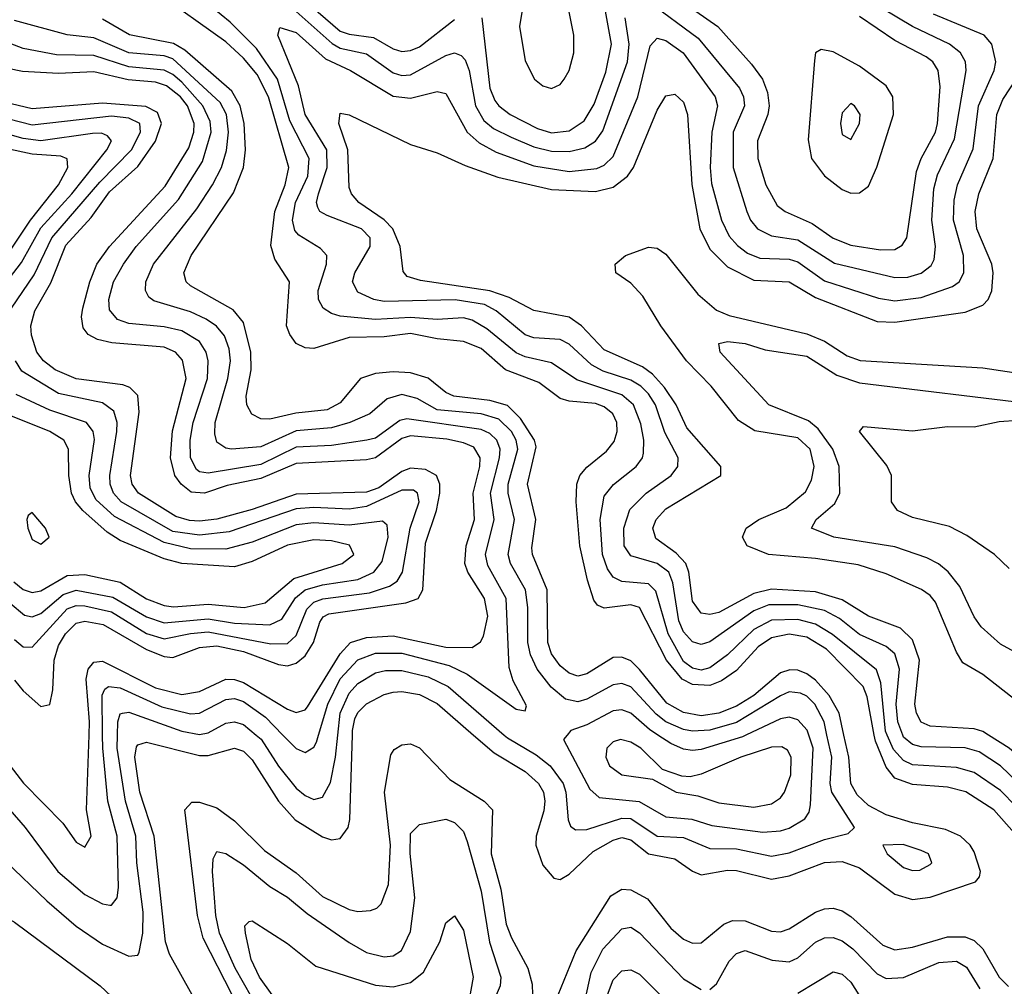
# Model space of a CAD drawing. Header units: inches. Extents: x 990535 to 1117859, y 769386 to 892122.
# Tile 791 of 1056: x 1045462 to 1047699, y 859429 to 861626. Entities that reach past the tile are written whole.
import ezdxf

# ---------------------------------------------------------------- set-up
doc = ezdxf.new("R2010")
doc.units = ezdxf.units.IN
doc.header["$MEASUREMENT"] = 0
doc.layers.add('B0845', color=7, linetype='Continuous')
doc.layers.add('B0846', color=7, linetype='Continuous')

msp = doc.modelspace()

# ---------------------------------------------------------------- linework, layer by layer
at = {"layer": 'B0845', "color": 5}
for points, elevation in [([(1045043.4, 860000), (1045050, 859991.3), (1045070, 859978), (1045130, 859977.3), (1045150, 859972.7), (1045170, 859954.3), (1045224.7, 859850), (1045243.1, 859830), (1045390, 859743.7), (1045430, 859712.8), (1045523.1, 859623.1), (1045590, 859566), (1045650, 859524.6), (1045710, 859497.7), (1045730, 859500.2), (1045733.5, 859506.5), (1045741.3, 859550), (1045742.6, 859597.4), (1045727.8, 859710), (1045726, 859770), (1045702.2, 859850), (1045683, 859970), (1045683.9, 860000)], 2740), ([(1045311.9, 860000), (1045320.5, 859990), (1045379.1, 859899.1), (1045474, 859790), (1045548.8, 859690), (1045610, 859637.6), (1045650, 859616.4), (1045666.5, 859613.5), (1045670, 859613.2), (1045683.2, 859630), (1045686, 859654), (1045683.1, 859770), (1045662.3, 859850), (1045650.3, 859970), (1045650, 860000)], 2760), ([(1045396.9, 860000), (1045439.9, 859930), (1045470.5, 859890.5), (1045559.7, 859799.7), (1045590, 859756.3), (1045610, 859745.4), (1045624.3, 859770), (1045613.5, 859830), (1045619.4, 860000)], 2780), ([(1045853.6, 859410), (1045802.3, 859502.3), (1045792.7, 859530), (1045767, 859770), (1045734.8, 859870), (1045723.5, 859950), (1045726.8, 859973.2), (1045730, 859978.1), (1045750, 859984), (1045870, 859953.4), (1045890, 859953.7), (1045950, 859970.1), (1045970, 859963.6), (1045990, 859943.8), (1046049.7, 859849.7), (1046087.4, 859807.4), (1046150, 859768.7), (1046170, 859762.3), (1046190, 859764.8), (1046207.7, 859790), (1046211.7, 859808.4), (1046217.7, 860000)], 2720), ([(1045944.4, 859410), (1045878.4, 859538.4), (1045865.4, 859590), (1045837, 859830), (1045852.8, 859847.2), (1045870, 859847.9), (1045910, 859834.5), (1045950, 859805.3), (1046017.9, 859737.9), (1046090, 859686.8), (1046150, 859633.3), (1046210, 859603.3), (1046230, 859599), (1046259, 859601), (1046273.5, 859606.5), (1046283.3, 859616.7), (1046299.4, 859660.6), (1046304.3, 859750), (1046290.4, 859870), (1046304.8, 859955.2), (1046312.5, 859967.5), (1046330, 859977.9), (1046350, 859979.7), (1046370, 859971.3), (1046438.7, 859898.7), (1046517.2, 859850), (1046535.7, 859830), (1046532.8, 859730), (1046555, 859650), (1046567.3, 859570), (1046578.9, 859538.9), (1046616.6, 859470), (1046625.9, 859434.1), (1046626.6, 859410)], 2680), ([(1045998.8, 860000), (1046010.3, 859990.3), (1046050, 859929.7), (1046090, 859879.5), (1046110, 859862.6), (1046130, 859853.9), (1046150, 859858.9), (1046167.6, 859892.4), (1046179.1, 859950), (1046184.3, 860000)], 2740), ([(1046059.9, 860000), (1046090, 859969.2), (1046110, 859960.4), (1046130, 859972.2), (1046135.9, 859984.1), (1046140.6, 860000)], 2760), ([(1046493, 860000), (1046539.6, 859959.6), (1046610, 859916.9), (1046640.4, 859890), (1046651.9, 859870), (1046655, 859850), (1046652.5, 859827.5), (1046634.9, 859770), (1046634.1, 859750), (1046650, 859704.4), (1046675.2, 859675.2), (1046690, 859671.8), (1046710, 859683.9), (1046764.7, 859735.3), (1046810, 859761.3), (1046830, 859767.4), (1046850, 859761.9), (1046890, 859730.5), (1046950, 859718.8), (1046990, 859690.5), (1047010, 859682.5), (1047070, 859693.2), (1047090, 859692.6), (1047170, 859672.2), (1047210, 859680.5), (1047290, 859710.3), (1047330, 859712.5), (1047370, 859698.1), (1047450, 859638.2), (1047490, 859626.7), (1047530, 859631.7), (1047633.4, 859666.6), (1047642.5, 859677.5), (1047644.6, 859690), (1047630, 859734.7), (1047620.8, 859750), (1047599.4, 859770), (1047565.4, 859785.4), (1047490, 859800.4), (1047430, 859818.4), (1047390, 859840.1), (1047364.1, 859864.1), (1047350.2, 859890), (1047345.7, 859950), (1047334.5, 860000)], 2720), ([(1046562.7, 860000), (1046570, 859993.7), (1046635.3, 859955.3), (1046666.6, 859930), (1046696.5, 859890), (1046702.4, 859870), (1046707.6, 859807.6), (1046713.1, 859793.1), (1046724.9, 859784.9), (1046750, 859785.1), (1046830, 859811.3), (1046850, 859810.2), (1046910, 859770), (1046970, 859767.1), (1047030, 859741.9), (1047090, 859741.2), (1047170, 859724.9), (1047210, 859732.6), (1047290, 859763), (1047343.9, 859776.1), (1047358.5, 859790), (1047307, 859870), (1047303.4, 859890), (1047306.6, 859950), (1047295.9, 860000)], 2740), ([(1046705.3, 860000), (1046697, 859990), (1046757.4, 859877.4), (1046778, 859858), (1046868.9, 859848.9), (1046930, 859813.9), (1046988.7, 859808.7), (1047034.4, 859794.4), (1047150, 859779), (1047190, 859782.1), (1047210, 859788.2), (1047245.3, 859810), (1047255.1, 859824.9), (1047258.3, 859841.7), (1047264.2, 859970), (1047254.3, 860000)], 2760), ([(1047111.8, 860000), (1047103.8, 859996.2), (1047010, 859967.1), (1046990, 859965.1), (1046970, 859968.2), (1046941, 859981), (1046911.4, 860000)], 2760), ([(1047738.2, 859758.2), (1047674.9, 859830), (1047611, 859871), (1047570, 859881.7), (1047490, 859887.5), (1047450, 859902.4), (1047430, 859927.3), (1047405.8, 859985.8), (1047403.2, 860000)], 2680), ([(1047761, 859801), (1047690, 859873.8), (1047630, 859914.9), (1047590, 859926.6), (1047490, 859932.7), (1047470, 859942), (1047447.2, 859967.2), (1047432.9, 860000)], 2660), ([(1047770, 859852.6), (1047690.4, 859930.4), (1047641.6, 859961.6), (1047610, 859971.1), (1047510, 859973.5), (1047490, 859978.7), (1047470, 859995.1), (1047468.1, 860000)], 2640), ([(1047869.8, 860000), (1047865.2, 859990), (1047850.7, 859929.3), (1047839.7, 859910), (1047830, 859901.1), (1047810, 859895.6), (1047790, 859900.6), (1047710, 859970.2), (1047663, 860000)], 2620), ([(1046008.3, 859370), (1045951.3, 859470), (1045916, 859550), (1045907.6, 859590), (1045899.8, 859690), (1045901.2, 859718.8), (1045910, 859735.1), (1045930, 859730.9), (1045970, 859705.3), (1046030, 859656), (1046070, 859632), (1046114.6, 859594.6), (1046210, 859529), (1046250, 859506.3), (1046290, 859495.9), (1046310, 859498.7), (1046329.2, 859510.8), (1046350, 859553.7), (1046359.4, 859630), (1046348.9, 859731.1), (1046350, 859776), (1046370, 859796.8), (1046430, 859808.8), (1046450, 859801.6), (1046470, 859781.1), (1046478.2, 859758.2), (1046510, 859645.2), (1046529.5, 859529.5), (1046555.2, 859450), (1046553.2, 859430), (1046530, 859375.5)], 2660), ([(1045007.3, 859350), (1044958.2, 859430), (1044931.3, 859491.3), (1044959.1, 859590), (1044969.1, 859610.9), (1044997.7, 859642.3), (1045012.5, 859667.5), (1045023.3, 859696.7), (1045031.4, 859750), (1045050, 859783.1), (1045070, 859769.2), (1045087.3, 859747.3), (1045110, 859731.8), (1045166.2, 859706.2), (1045230, 859666.1), (1045323.4, 859623.4), (1045410, 859597.2), (1045450, 859575.1), (1045644.4, 859430), (1045770, 859312)], 2720), ([(1046685.5, 859410), (1046726.4, 859510), (1046805, 859635), (1046830, 859650.1), (1046850, 859648), (1046888, 859628), (1046941.1, 859561.1), (1046970, 859536.3), (1046990, 859526.8), (1047010, 859528.1), (1047061.2, 859570), (1047081.4, 859578.6), (1047110, 859577.6), (1047170, 859554.1), (1047190, 859553), (1047210, 859559.4), (1047270, 859597.8), (1047290, 859605.3), (1047310, 859606.4), (1047330, 859600.4), (1047350, 859587.4), (1047422.6, 859522.6), (1047450, 859512.2), (1047490, 859517.7), (1047570, 859541.4), (1047610, 859541.9), (1047630, 859533.2), (1047650, 859513.9), (1047687, 859450), (1047708.4, 859428.4)], 2680), ([(1046035.5, 859410), (1046006.5, 859450), (1045987.3, 859490), (1045974.5, 859550), (1045973.6, 859566.4), (1045983.4, 859576.6), (1045990, 859577.8), (1046070, 859526.2), (1046134.6, 859474.6), (1046270, 859431.8), (1046310, 859428.2), (1046350, 859437.7), (1046379.1, 859460.9), (1046416.2, 859530), (1046430, 859573.1), (1046450, 859588.9), (1046470, 859556.5), (1046492, 859450), (1046466.4, 859306.4)], 2640), ([(1046740.3, 859370), (1046759.8, 859460.2), (1046786.6, 859513.4), (1046830, 859559.8), (1046850, 859563.8), (1046870, 859550.6), (1046970, 859445.8), (1047010, 859421.6)], 2660), ([(1047030, 859422.1), (1047045, 859435), (1047074, 859486), (1047090, 859503.9), (1047110, 859510.1), (1047171.7, 859488.3), (1047210, 859484.6), (1047230, 859493.6), (1047270, 859529.2), (1047290, 859539.3), (1047310, 859540.2), (1047330, 859532.8), (1047354.3, 859514.3), (1047410, 859457.1), (1047430, 859446.8), (1047470, 859449.3), (1047550, 859482.9), (1047590, 859486.1), (1047612.8, 859472.8), (1047643.3, 859423.3)], 2660), ([(1046797.3, 859410), (1046810, 859444.1), (1046830, 859464.3), (1046850, 859466.3), (1046870, 859456.6), (1046970, 859355.7)], 2640), ([(1047230, 859413.8), (1047310, 859461.8), (1047330, 859456.5), (1047350, 859438.7), (1047410, 859343.5)], 2640)]:
    msp.add_lwpolyline(points, dxfattribs=dict(at, elevation=elevation))
for points, elevation in [([(1046826.7, 859990), (1046810, 859984.4), (1046796, 859970), (1046793.2, 859950), (1046801.5, 859930), (1046829.6, 859909.6), (1046899.8, 859899.8), (1046953.4, 859870), (1047002.2, 859862.2), (1047050, 859846.3), (1047130, 859836), (1047170, 859843.5), (1047190, 859857.1), (1047199.7, 859870), (1047213.8, 859910), (1047214.5, 859950), (1047205.8, 859965.8), (1047193.1, 859973.1), (1047170, 859972.5), (1047100.2, 859950), (1047010, 859911.3), (1046984.9, 859904.9), (1046966.3, 859906.3), (1046922.1, 859922.1), (1046872.9, 859970), (1046850, 859984)], 2780), ([(1047468.8, 859751.2), (1047423.1, 859750), (1047432.3, 859730), (1047470, 859699.3), (1047490, 859692.1), (1047507.2, 859692.8), (1047530, 859706), (1047533.8, 859710), (1047526.6, 859730), (1047510, 859737.9)], 2740)]:
    msp.add_lwpolyline(points, close=True, dxfattribs=dict(at, elevation=elevation))
at = {"layer": 'B0846', "color": 5}
for points, elevation in [([(1046617, 861730), (1046597.3, 861610), (1046610, 861532.3), (1046631.6, 861490), (1046650, 861475), (1046670, 861469.1), (1046690, 861478), (1046699.1, 861490), (1046710.4, 861510), (1046720.8, 861550), (1046720.9, 861590), (1046705.2, 861670)], 2720), ([(1047403.2, 860000), (1047386.9, 860086.9), (1047378.1, 860110), (1047294.9, 860194.9), (1047250, 860222.3), (1047210, 860229.2), (1047170, 860221.1), (1047139.8, 860200.2), (1047090, 860146.4), (1047056.4, 860123.6), (1047030, 860112.7), (1046990, 860114.9), (1046967, 860127), (1046931.6, 860170), (1046870, 860289.9), (1046850, 860295.7), (1046790, 860288.2), (1046774.8, 860294.8), (1046766.3, 860306.3), (1046751.6, 860351.6), (1046734.1, 860430), (1046726.3, 860530), (1046727.5, 860570), (1046734.2, 860590), (1046750, 860609.1), (1046795.2, 860644.8), (1046812.6, 860667.4), (1046819.1, 860690), (1046818.6, 860710), (1046809.5, 860730), (1046790, 860745.6), (1046770, 860753.5), (1046710, 860758.8), (1046690, 860764.9), (1046641.1, 860801.1), (1046565.5, 860830), (1046510, 860878.1), (1046470, 860894.6), (1046410, 860900.3), (1046350, 860912.5), (1046290, 860904.8), (1046210, 860903.3), (1046130, 860878.5), (1046110, 860879.9), (1046090, 860889.4), (1046075.5, 860910), (1046068.3, 860930), (1046074.5, 861030), (1046041.2, 861081.2), (1046032.6, 861112.6), (1046041.2, 861190), (1046064.7, 861250), (1046072.9, 861290), (1046027, 861450), (1046001, 861501), (1045970, 861538.2), (1045930, 861575.3), (1045770, 861689.9)], 2680), ([(1046090, 861686.3), (1046190, 861599.6), (1046210, 861592.7), (1046265.3, 861585.3), (1046310, 861559.1), (1046330, 861553.4), (1046350, 861555.2), (1046370, 861563.9), (1046450, 861626.1)], 2680), ([(1047432.9, 860000), (1047429, 860009), (1047418.5, 860118.5), (1047408.1, 860148.1), (1047308.7, 860228.7), (1047270, 860251.7), (1047230, 860262.3), (1047170, 860261), (1047130, 860239.5), (1047070, 860182.3), (1047030, 860153.1), (1047010, 860147.6), (1046990, 860151.7), (1046970, 860167.5), (1046935.1, 860230), (1046907.3, 860327.3), (1046890, 860343.5), (1046830, 860349.1), (1046810, 860358.6), (1046797.4, 860377.4), (1046786.2, 860410), (1046780.6, 860490), (1046790, 860542.6), (1046810.5, 860569.5), (1046862.7, 860610), (1046876.7, 860630), (1046879.1, 860640.9), (1046879.5, 860670), (1046873, 860707), (1046856, 860750), (1046830, 860773.2), (1046727.5, 860807.5), (1046670, 860846.1), (1046610, 860859.3), (1046590, 860868.4), (1046523.1, 860923.1), (1046490, 860942.6), (1046470, 860947.8), (1046410, 860944.5), (1046350, 860948.9), (1046270, 860943.9), (1046190, 860952.1), (1046170, 860957.6), (1046151.1, 860970), (1046140.9, 860990), (1046140.1, 861010), (1046158.7, 861070), (1046159.2, 861090), (1046145.5, 861105.5), (1046095.6, 861135.6), (1046086.8, 861146.8), (1046081.3, 861170), (1046088.4, 861210), (1046116.4, 861270), (1046119.2, 861310), (1046075.6, 861395.6), (1046047.4, 861490), (1045999.9, 861559.9), (1045939.6, 861619.6), (1045878.9, 861670)], 2660), ([(1046511.7, 861630), (1046530.2, 861470.2), (1046541.6, 861441.6), (1046550, 861429.4), (1046576.1, 861410), (1046638.1, 861378.1), (1046670, 861368.6), (1046710, 861372.7), (1046744.1, 861395.9), (1046766.7, 861433.3), (1046793.7, 861506.3), (1046806.6, 861570), (1046787.9, 861670)], 2680), ([(1046890, 861667.2), (1047003.3, 861583.3), (1047096.8, 861470), (1047106.3, 861450), (1047108.5, 861430), (1047083.1, 861370), (1047082.5, 861290), (1047113.9, 861190), (1047122.3, 861170), (1047137.8, 861150), (1047170, 861134.4), (1047230, 861125), (1047312.6, 861072.6), (1047450, 861039.6), (1047479.2, 861040.8), (1047510, 861049.4), (1047532.9, 861067.1), (1047539.6, 861080.4), (1047542.6, 861110), (1047534, 861170), (1047538.5, 861241.5), (1047546.7, 861273.3), (1047585.3, 861354.7), (1047612.4, 861510), (1047610.3, 861530), (1047598.9, 861550), (1047574, 861570), (1047489.8, 861609.8), (1047422.5, 861650)], 2660), ([(1046955.2, 861675.2), (1047047.8, 861610), (1047124.5, 861524.5), (1047149.1, 861490), (1047160.4, 861460.4), (1047164.6, 861430), (1047161.7, 861410), (1047138.1, 861350), (1047139, 861310), (1047157.3, 861250), (1047183, 861203), (1047201.2, 861190), (1047262.5, 861162.5), (1047310, 861128.9), (1047350, 861112.8), (1047417.2, 861102.8), (1047450, 861103.5), (1047466.8, 861113.2), (1047477.1, 861130), (1047499.3, 861280.7), (1047509.7, 861310), (1047542.1, 861370), (1047547.1, 861390), (1047552.9, 861472.9), (1047548.6, 861510), (1047536.1, 861530), (1047521.4, 861541.4), (1047450, 861578.3), (1047370, 861633.1)], 2680), ([(1047468.1, 860000), (1047456.7, 860030), (1047453.3, 860070), (1047461, 860150), (1047450, 860184.5), (1047430, 860201.3), (1047370, 860228.4), (1047324.5, 860264.5), (1047290, 860282.7), (1047230, 860295.8), (1047164, 860296), (1047130, 860282.5), (1047030, 860211.8), (1047010, 860205.9), (1046990, 860212), (1046970, 860234.4), (1046959.2, 860259.2), (1046945.8, 860345.8), (1046936.3, 860370), (1046910, 860389.9), (1046850, 860407.2), (1046835.2, 860430), (1046834.7, 860470), (1046847.8, 860512.2), (1046884.8, 860550), (1046941.9, 860590), (1046957, 860610), (1046957.9, 860630), (1046927.8, 860687.8), (1046906.3, 860750), (1046890, 860775.1), (1046872.8, 860792.8), (1046850, 860806.4), (1046787.1, 860827.1), (1046760.9, 860840.9), (1046710, 860887.9), (1046690, 860899), (1046630, 860902.8), (1046610, 860909.4), (1046544.3, 860964.3), (1046518, 860978), (1046451.2, 860988.8), (1046290, 860985.3), (1046266, 860990), (1046230, 861006.4), (1046218.1, 861030), (1046223.1, 861050), (1046258.1, 861110), (1046257.9, 861130), (1046238.1, 861150), (1046160.6, 861180.6), (1046143.9, 861190), (1046139, 861199), (1046135.8, 861210), (1046140.4, 861230), (1046160.2, 861290), (1046159.2, 861330), (1046110.4, 861410), (1046095.5, 861475.5), (1046047.9, 861590), (1046052.6, 861607.4), (1046090, 861596.2), (1046156.4, 861536.4), (1046213.5, 861510), (1046310, 861451.7), (1046350, 861447.3), (1046410, 861462.5), (1046430, 861458), (1046478.4, 861370), (1046505.6, 861345.6), (1046544.2, 861324.2), (1046630, 861293.3), (1046710, 861280.9), (1046772.9, 861287.1), (1046790, 861294.7), (1046810, 861314.5), (1046865.8, 861450), (1046894.2, 861565.8), (1046910, 861583.6), (1046930, 861578), (1046969.3, 861550), (1047041.9, 861450), (1047047.1, 861430), (1047034.1, 861370), (1047030.5, 861290), (1047033.5, 861253.5), (1047055.9, 861170), (1047074, 861134), (1047092.4, 861112.4), (1047115.2, 861095.2), (1047143.6, 861083.6), (1047210, 861081.5), (1047230, 861075), (1047290, 861031.8), (1047412.9, 860992.9), (1047450, 860986.6), (1047510, 860994.2), (1047581.1, 861018.9), (1047596.1, 861030), (1047606.9, 861050), (1047606.1, 861090), (1047583.4, 861170), (1047584.8, 861215.2), (1047592.4, 861250), (1047628.3, 861331.7), (1047640, 861430), (1047675.7, 861510), (1047679.8, 861530), (1047670.7, 861570), (1047653.1, 861590), (1047538.1, 861638.1)], 2640), ([(1046090, 861643.9), (1046171.4, 861571.4), (1046190, 861560.9), (1046250, 861548.3), (1046310, 861504.6), (1046330, 861498.6), (1046350, 861500.3), (1046430, 861544.3), (1046450, 861550.1), (1046464.5, 861544.5), (1046474.1, 861534.1), (1046483.1, 861510), (1046497.4, 861430), (1046516.3, 861396.3), (1046538.6, 861378.6), (1046578.3, 861358.3), (1046630, 861336.4), (1046670, 861326.5), (1046710, 861325.9), (1046745.7, 861334.3), (1046770, 861349.3), (1046786.9, 861373.1), (1046842.3, 861530), (1046846.4, 861570), (1046837.3, 861630)], 2660), ([(1047295.9, 860000), (1047289.5, 860030), (1047268.1, 860070), (1047250, 860088.4), (1047235.5, 860095.5), (1047210, 860097.9), (1047190, 860089.2), (1047090, 860028.2), (1047030, 860011.5), (1046990, 860008.7), (1046970, 860012.5), (1046930, 860030.4), (1046907.5, 860047.5), (1046850, 860109.9), (1046830, 860117.5), (1046810, 860114.5), (1046750, 860081.3), (1046730, 860075.6), (1046701.6, 860081.6), (1046669.1, 860109.1), (1046637.4, 860150), (1046622.1, 860182.1), (1046616.1, 860210), (1046616.2, 860290), (1046611, 860330), (1046577.1, 860390), (1046571.3, 860410), (1046585.7, 860490), (1046571.9, 860550), (1046571.6, 860570), (1046593.2, 860650), (1046589.6, 860670), (1046578.9, 860690), (1046550, 860718), (1046510, 860730), (1046410, 860739), (1046365.1, 860765.1), (1046330, 860774), (1046296.3, 860763.7), (1046257.6, 860730), (1046211.5, 860710), (1046170, 860698.2), (1046090, 860691.3), (1046010, 860654.8), (1045942.7, 860650), (1045930, 860651.6), (1045910, 860665.2), (1045904.8, 860684.8), (1045905.7, 860710), (1045934.8, 860810), (1045940.8, 860850), (1045937.4, 860877.4), (1045926.8, 860906.8), (1045908.9, 860928.9), (1045885.2, 860945.2), (1045850, 860961.7), (1045766.5, 860986.5), (1045755.3, 860995.3), (1045747.5, 861010), (1045748.7, 861030), (1045765.4, 861070), (1045864.3, 861195.7), (1045900.1, 861250), (1045920.3, 861290), (1045931.6, 861328.4), (1045935.8, 861370), (1045931.3, 861410), (1045917.3, 861437.3), (1045810, 861536.4), (1045790, 861543.2), (1045710, 861550), (1045630, 861584.4), (1045570, 861591.1), (1045450, 861623.6)], 2740), ([(1047334.5, 860000), (1047323.2, 860050), (1047301.1, 860090), (1047270, 860124.6), (1047250, 860139.4), (1047230, 860147.8), (1047211.5, 860148.5), (1047190, 860141.2), (1047130, 860090), (1047090, 860065.5), (1047050, 860049.5), (1047010, 860044), (1046970, 860051.1), (1046932.2, 860072.2), (1046870, 860149.1), (1046850, 860168.4), (1046830, 860177.3), (1046810, 860176.6), (1046750, 860139.1), (1046730, 860134), (1046710, 860140.4), (1046690, 860157.2), (1046670, 860184.7), (1046661.4, 860210), (1046659.8, 860330), (1046627.2, 860410), (1046625.2, 860425.2), (1046634.1, 860490), (1046615.3, 860570), (1046635.2, 860655.2), (1046631.7, 860670), (1046599.6, 860719.6), (1046570, 860749.1), (1046530, 860760.2), (1046448.1, 860770), (1046430, 860778.5), (1046390, 860811.3), (1046350, 860823.1), (1046310, 860825.6), (1046270, 860821.3), (1046235.8, 860810), (1046190, 860754.8), (1046160.7, 860739.3), (1046088.8, 860731.2), (1046030, 860717.8), (1046010, 860718.5), (1045989.5, 860729.5), (1045978, 860750), (1045976.3, 860770), (1045987.3, 860830), (1045986.9, 860870), (1045970, 860937.6), (1045946.5, 860966.5), (1045850, 861021.1), (1045840.2, 861030), (1045834.8, 861050), (1045851.5, 861090), (1045947.6, 861232.4), (1045970.6, 861289.4), (1045974.5, 861330), (1045971.4, 861390), (1045962.6, 861430), (1045943.4, 861463.4), (1045836.6, 861556.6), (1045811.4, 861571.4), (1045710.9, 861590.9), (1045650, 861627)], 2720), ([(1046140.6, 860000), (1046161.6, 860070), (1046190, 860127.5), (1046230, 860171), (1046270, 860185.8), (1046330, 860186.4), (1046437.7, 860157.7), (1046478.6, 860138.6), (1046590, 860059.2), (1046610, 860054.8), (1046613.3, 860066.7), (1046583.1, 860123.1), (1046573.8, 860153.8), (1046566.8, 860310), (1046525.3, 860385.3), (1046520.1, 860410), (1046540, 860490), (1046531.6, 860550), (1046551.7, 860630), (1046553.3, 860650), (1046545.7, 860670), (1046530, 860684.9), (1046510, 860694.3), (1046341.4, 860718.6), (1046325.5, 860714.5), (1046270, 860674.9), (1046250.2, 860670), (1046170, 860658.3), (1046090, 860654.4), (1046010, 860614.6), (1045890, 860595.1), (1045870, 860598.5), (1045863.8, 860603.8), (1045849.5, 860630), (1045848.8, 860670), (1045855.8, 860710), (1045888.5, 860810), (1045890.2, 860850), (1045885.2, 860870), (1045870, 860894.3), (1045830, 860918.3), (1045790, 860927.9), (1045710, 860935.5), (1045684.2, 860944.2), (1045666, 860966), (1045664.2, 860990), (1045675.2, 861030), (1045697.3, 861070), (1045726.7, 861110), (1045822.7, 861217.3), (1045876.8, 861303.2), (1045896.9, 861370), (1045894.5, 861394.5), (1045877.8, 861430), (1045830, 861483.2), (1045810, 861500.6), (1045790, 861510.5), (1045710, 861518.2), (1045630, 861544.1), (1045545.3, 861545.3), (1045470, 861559.8), (1045430, 861575.5)], 2760), ([(1045619.4, 860000), (1045620.4, 860030), (1045613, 860127), (1045617.5, 860150), (1045630, 860165.7), (1045650, 860168), (1045770, 860107.6), (1045830, 860091.8), (1045870, 860098.9), (1045930, 860126.7), (1045950, 860126.2), (1045970, 860119.4), (1046070, 860058.7), (1046090, 860051.4), (1046110, 860057.5), (1046115.6, 860064.4), (1046190, 860184.3), (1046213.6, 860210), (1046250, 860221.4), (1046310, 860225.5), (1046430, 860199.6), (1046490, 860199), (1046508.4, 860211.6), (1046515.5, 860224.5), (1046525, 860270), (1046518.1, 860310), (1046479.8, 860370), (1046473.4, 860390), (1046476.2, 860430), (1046495.3, 860490), (1046492.1, 860550), (1046506.9, 860610), (1046508.1, 860630), (1046493.8, 860653.8), (1046470, 860664.3), (1046432.4, 860672.4), (1046350, 860680.1), (1046330, 860673.9), (1046270, 860629.8), (1046250, 860625.3), (1046090, 860616.9), (1046010, 860582.9), (1045933.2, 860566.8), (1045881.6, 860550), (1045851.7, 860551.7), (1045828.4, 860570), (1045814.4, 860590), (1045804.7, 860630), (1045808.6, 860691.4), (1045839.9, 860810), (1045831.9, 860851.9), (1045815.6, 860870), (1045790, 860881.7), (1045671, 860891), (1045638.7, 860898.7), (1045617.1, 860910), (1045605.7, 860925.7), (1045602, 860950), (1045605.4, 860970), (1045620.9, 861030), (1045636.8, 861070), (1045666.1, 861110), (1045792.6, 861247.4), (1045845.8, 861334.2), (1045857.7, 861370), (1045858.1, 861390), (1045843, 861430), (1045827.4, 861450), (1045795, 861475), (1045770, 861483.2), (1045708.6, 861488.6), (1045630, 861507.3), (1045550, 861503), (1045467.9, 861507.9), (1045434.8, 861514.8)], 2780), ([(1047663, 860000), (1047650, 860008.2), (1047630, 860013.9), (1047530, 860020.5), (1047509.6, 860029.6), (1047499, 860050), (1047495.5, 860070), (1047505.9, 860170), (1047490, 860216.7), (1047462.8, 860242.8), (1047390, 860269.9), (1047330, 860307.5), (1047270, 860325.8), (1047170, 860331.3), (1047130, 860321.4), (1047050, 860278.3), (1047030, 860273.9), (1047010, 860277.2), (1046990, 860304.2), (1046981.9, 860370), (1046975.1, 860390), (1046953.2, 860413.2), (1046906.8, 860446.8), (1046900.5, 860470), (1046908, 860490), (1046930, 860514.1), (1047054.6, 860590), (1047054.9, 860610), (1046977.8, 860697.8), (1046953, 860750), (1046927.1, 860790), (1046899.7, 860819.7), (1046876.9, 860836.9), (1046790, 860875.7), (1046737.9, 860930), (1046710, 860949.4), (1046630, 860965), (1046574, 860994), (1046530, 861009.5), (1046372.6, 861032.6), (1046342, 861042), (1046333.1, 861053.1), (1046326.2, 861110), (1046309.9, 861150), (1046290, 861170.9), (1046232.1, 861210), (1046215.3, 861230), (1046210, 861244.5), (1046207.4, 861330), (1046187, 861390), (1046190, 861412.8), (1046210, 861409.3), (1046350, 861342), (1046410, 861323.2), (1046474.1, 861294.1), (1046547.9, 861267.9), (1046670, 861239.3), (1046770, 861235.1), (1046810, 861244.7), (1046842.5, 861270), (1046856.2, 861290), (1046910, 861420.1), (1046930, 861452.6), (1046950, 861456.3), (1046970, 861437.8), (1046978.9, 861410), (1046988.8, 861251.2), (1047006.8, 861150), (1047030, 861103.8), (1047070, 861063.8), (1047130, 861033.6), (1047210, 861029.5), (1047270, 860994.4), (1047410, 860939.7), (1047450, 860938.3), (1047610, 860960.7), (1047650, 860976.8), (1047662.2, 860990), (1047670.5, 861009.5), (1047673.7, 861050), (1047670.5, 861070), (1047636.5, 861150), (1047632.5, 861190), (1047640.9, 861230), (1047673.6, 861310), (1047681.9, 861410), (1047695.7, 861444.3), (1047730, 861497)], 2620), ([(1045450, 860125.1), (1045470, 860100.8), (1045510, 860065.2), (1045530.3, 860069.7), (1045537, 860103), (1045540.3, 860170), (1045550, 860203.8), (1045565.9, 860230), (1045590, 860254), (1045610, 860258.7), (1045651.5, 860251.5), (1045750, 860194.1), (1045790, 860178.2), (1045810, 860176.6), (1045870, 860199), (1045910, 860202.4), (1045969.9, 860189.9), (1046050, 860160), (1046070, 860157.5), (1046090, 860163.4), (1046110, 860180.1), (1046129.1, 860210), (1046143.7, 860256.3), (1046151.5, 860268.5), (1046164.4, 860275.6), (1046339.2, 860300.8), (1046367.3, 860310), (1046377.9, 860330), (1046383.9, 860436.1), (1046409.1, 860510), (1046416.4, 860550), (1046416.6, 860570), (1046408.7, 860590), (1046383.7, 860603.7), (1046350, 860606.7), (1046330, 860599.2), (1046278, 860562), (1046250, 860551.8), (1046090, 860547.7), (1045990, 860512.9), (1045909.5, 860490.5), (1045870, 860485.9), (1045847.3, 860487.3), (1045816.5, 860496.5), (1045731.9, 860550), (1045717.4, 860570), (1045713.8, 860590), (1045733.5, 860733.5), (1045730, 860771.7), (1045712.2, 860790), (1045695.8, 860795.8), (1045590, 860809.1), (1045542.7, 860830), (1045515.5, 860850), (1045500.8, 860870), (1045488.7, 860908.7), (1045486.9, 860930), (1045495.9, 860964.1), (1045532.3, 861027.7), (1045566.5, 861113.5), (1045624.2, 861175.8), (1045665.5, 861234.5), (1045730, 861292.2), (1045770.5, 861349.5), (1045783.8, 861390), (1045774.7, 861414.7), (1045748.3, 861428.3), (1045650, 861435.8), (1045490, 861422.8), (1045410, 861441.6)], 2820), ([(1045442.8, 860970), (1045494.5, 861045.5), (1045534.9, 861130), (1045644, 861256), (1045715.5, 861330), (1045736.5, 861370), (1045734.5, 861390), (1045710, 861401.7), (1045670, 861406.1), (1045490, 861386), (1045410, 861406.5)], 2840), ([(1045400.7, 860990), (1045466.2, 861073.8), (1045510, 861152.4), (1045580, 861230), (1045659.4, 861330), (1045670.7, 861350), (1045661.6, 861361.6), (1045647.6, 861367.6), (1045626.9, 861366.9), (1045510, 861350), (1045470, 861355.5), (1045410, 861372)], 2860), ([(1045431.8, 861088.2), (1045486.1, 861170), (1045549.7, 861250), (1045570.9, 861290), (1045569.5, 861309.5), (1045555.3, 861315.3), (1045490, 861319.7), (1045430, 861332.9)], 2880), ([(1047730, 860074.7), (1047650, 860137.8), (1047604.4, 860164.4), (1047590, 860188.3), (1047542.3, 860302.3), (1047530, 860317.3), (1047510.4, 860330.4), (1047430, 860366), (1047366.5, 860386.5), (1047270, 860401.4), (1047163, 860410), (1047114.2, 860430), (1047103.9, 860450), (1047111.9, 860470), (1047141.4, 860490), (1047203.4, 860516.6), (1047247.2, 860552.8), (1047260.9, 860579.1), (1047266.7, 860610), (1047257.5, 860650), (1047230, 860675.4), (1047131.6, 860691.6), (1047094.9, 860714.9), (1047032.8, 860792.8), (1046976.9, 860850), (1046918.7, 860930), (1046877.5, 860997.5), (1046850, 861026.9), (1046816.3, 861050), (1046814.7, 861070), (1046838, 861090), (1046890, 861108.6), (1046910, 861106.7), (1046930, 861092.7), (1047002.1, 861002.1), (1047045.1, 860965.1), (1047073.4, 860953.4), (1047250, 860911.8), (1047290, 860894.9), (1047342, 860862), (1047371.4, 860851.4), (1047650, 860834.6), (1047856.3, 860803.7)], 2580), ([(1047730, 860184.7), (1047690, 860206.9), (1047646.1, 860246.1), (1047630, 860268.7), (1047597.7, 860337.7), (1047571, 860371), (1047549.1, 860389.1), (1047522.9, 860402.9), (1047450, 860427.7), (1047311.6, 860450), (1047260.9, 860470), (1047271.4, 860490), (1047313.9, 860526.1), (1047325.4, 860550), (1047323.5, 860610), (1047308.9, 860650), (1047275.7, 860695.7), (1047253.8, 860713.8), (1047163.5, 860750), (1047053.1, 860870), (1047049.9, 860890.1), (1047070, 860894.2), (1047109.9, 860890.1), (1047155.3, 860875.3), (1047250, 860860.9), (1047318, 860818), (1047370, 860800.7), (1047770, 860751.9)], 2560), ([(1045450, 860217), (1045470, 860200.5), (1045490, 860200.1), (1045570, 860287.1), (1045590, 860294.5), (1045610, 860294), (1045670, 860279.9), (1045750, 860231), (1045790, 860218.6), (1045850, 860231.1), (1045890, 860234.3), (1046032.4, 860207.6), (1046070, 860208.2), (1046090, 860225.9), (1046114.3, 860285.7), (1046130, 860301.8), (1046150.3, 860309.7), (1046256.6, 860323.4), (1046301.6, 860338.4), (1046319.5, 860350), (1046331.2, 860370), (1046349.1, 860470), (1046369.6, 860530), (1046365.7, 860550), (1046356.5, 860556.6), (1046330, 860556.7), (1046250, 860519.7), (1046210, 860513.1), (1046130, 860517), (1046090, 860514.3), (1045938, 860462), (1045870, 860454.1), (1045810, 860462.3), (1045692.6, 860530), (1045674.7, 860550), (1045667.3, 860570), (1045666.3, 860590), (1045682.3, 860690), (1045683, 860710), (1045675.6, 860735.6), (1045650, 860754.7), (1045550, 860776.2), (1045466.7, 860826.7), (1045452.3, 860850)], 2840), ([(1045439.8, 860299.8), (1045472.6, 860272.6), (1045490, 860268.3), (1045510, 860275.9), (1045560.5, 860319.5), (1045590, 860329.2), (1045673.7, 860313.7), (1045750, 860268.9), (1045790, 860255.1), (1045890, 860263.8), (1045950, 860254.5), (1046030, 860250.3), (1046057, 860263), (1046088.5, 860311.5), (1046110.2, 860329.8), (1046150, 860341.2), (1046230, 860353.4), (1046266.7, 860370), (1046285.5, 860394.5), (1046298.6, 860450), (1046296.8, 860476.8), (1046286.3, 860486.3), (1046210, 860477.1), (1046130, 860482.1), (1046090, 860477.9), (1045990, 860438), (1045930, 860422.2), (1045850, 860422.9), (1045790, 860437.2), (1045676.8, 860496.8), (1045635.1, 860535.1), (1045622.1, 860562.1), (1045619.3, 860590), (1045631.9, 860671.9), (1045628.8, 860690), (1045613.4, 860710), (1045530, 860738.4), (1045453.7, 860773.7)], 2860), ([(1045448.5, 860348.5), (1045470, 860331.1), (1045490, 860323.8), (1045510, 860327.5), (1045570, 860362.3), (1045610, 860365.2), (1045690, 860347.7), (1045750, 860309.6), (1045790, 860294.2), (1045811.2, 860291.2), (1045890, 860297.3), (1045971.8, 860290), (1046019.6, 860300.4), (1046084.3, 860355.7), (1046194.2, 860390), (1046221.1, 860410), (1046211.3, 860431.3), (1046170, 860441.2), (1046130, 860443.4), (1046070, 860431.6), (1045990, 860394.5), (1045950, 860382.6), (1045830, 860389.7), (1045790, 860400.8), (1045690, 860441.8), (1045660.7, 860460.7), (1045604.9, 860510), (1045588.8, 860530), (1045579.8, 860550), (1045573.5, 860590), (1045572.8, 860650), (1045561.7, 860670), (1045530.5, 860690), (1045430, 860729.9)], 2880), ([(1047710, 860378.5), (1047676.1, 860410), (1047613.5, 860453.4), (1047574.2, 860474.2), (1047490, 860494.5), (1047456.4, 860510), (1047442.8, 860530), (1047442.8, 860590), (1047432.2, 860612.2), (1047369.8, 860690), (1047378.9, 860701.1), (1047490, 860691.1), (1047570, 860700.8), (1047630, 860700.4), (1047687.3, 860712.7), (1047730, 860715.9)], 2540), ([(1046184.3, 860000), (1046189.5, 860050), (1046210, 860095.4), (1046230, 860117), (1046270, 860141.4), (1046293, 860147), (1046330, 860146.7), (1046390, 860132.2), (1046435.2, 860110), (1046562.7, 860000)], 2740), ([(1045650, 860000), (1045649, 860091), (1045655.4, 860104.6), (1045663.9, 860110), (1045690, 860107.2), (1045784.5, 860064.5), (1045850, 860048.2), (1045870, 860050.1), (1045930, 860080.5), (1045950, 860083), (1045970, 860076.6), (1046020.4, 860040.4), (1046059.9, 860000)], 2760), ([(1046217.7, 860000), (1046218, 860010), (1046223.5, 860036.5), (1046230, 860051.2), (1046250, 860071), (1046290, 860092.4), (1046310, 860097.8), (1046330, 860099.3), (1046370, 860092), (1046410, 860071.7), (1046493, 860000)], 2720), ([(1045683.9, 860000), (1045684.7, 860030), (1045690, 860048.1), (1045695.1, 860050), (1045710, 860052.1), (1045830, 860008.7), (1045870, 860000.9), (1045890, 860005.4), (1045930, 860026.9), (1045950, 860030.1), (1045970, 860024.1), (1045998.8, 860000)], 2740), ([(1046911.4, 860000), (1046892.3, 860012.3), (1046850, 860049.6), (1046830, 860057.6), (1046810, 860055.1), (1046750, 860023.3), (1046713.6, 860010), (1046705.3, 860000)], 2760), ([(1047254.3, 860000), (1047250.8, 860010.8), (1047230, 860034.9), (1047210, 860040.7), (1047190, 860037.1), (1047111.8, 860000)], 2760)]:
    msp.add_lwpolyline(points, dxfattribs=dict(at, elevation=elevation))
for points, elevation in [([(1047282.4, 861557.6), (1047270.1, 861549.9), (1047267.2, 861532.8), (1047252.8, 861352.8), (1047260.8, 861310), (1047290, 861271), (1047330, 861239.9), (1047350, 861231.7), (1047370, 861232.4), (1047390, 861247.4), (1047409.3, 861290.7), (1047447.2, 861410), (1047445.6, 861450), (1047430, 861474.9), (1047370, 861520.2), (1047310, 861552.5)], 2720), ([(1047350, 861435.1), (1047330, 861414), (1047326.5, 861390), (1047330, 861364.4), (1047350, 861353.4), (1047369.8, 861390), (1047371, 861410), (1047358.7, 861430)], 2740), ([(1045490, 860506), (1045480.9, 860499.1), (1045477.8, 860490), (1045480.6, 860470), (1045490, 860444.5), (1045510, 860433.7), (1045529, 860450), (1045520.7, 860470)], 2920)]:
    msp.add_lwpolyline(points, close=True, dxfattribs=dict(at, elevation=elevation))

doc.saveas('drawing.dxf')
